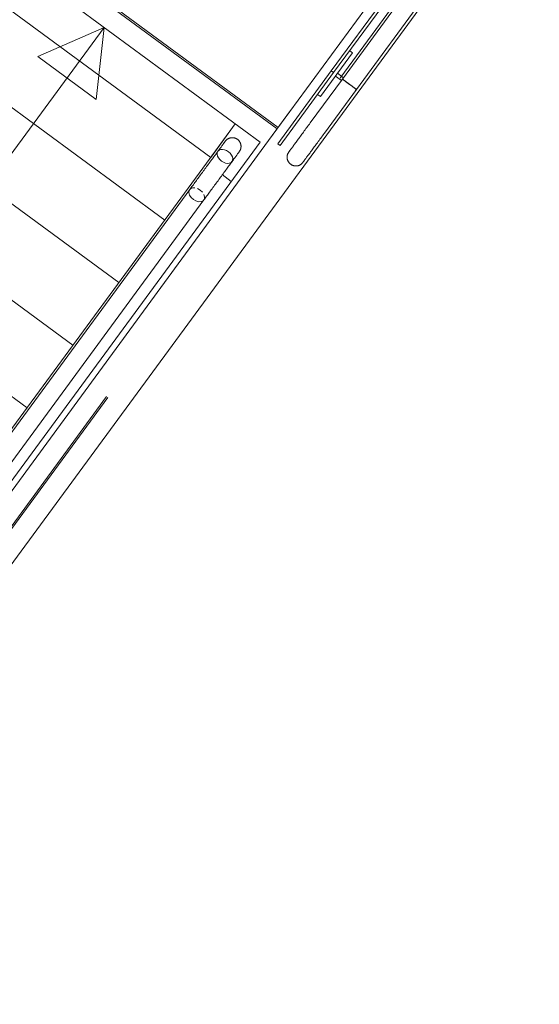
# Model space of a CAD drawing. Header units: metres. Extents: x 135583 to 135939, y 457896 to 458258.
# Tile 526 of 599: x 135698.07 to 135699.5, y 458164.39 to 458167.11. Entities that reach past the tile are written whole.
import ezdxf

# ---------------------------------------------------------------- set-up
doc = ezdxf.new("R2010")
doc.units = ezdxf.units.M
doc.linetypes.add('Hidden', pattern=[4, 2, -2])
doc.layers.add('NIEUWE INSTALLATIE', color=250, linetype='Continuous', lineweight=0)

msp = doc.modelspace()

# ---------------------------------------------------------------- linework, layer by layer
at = {"layer": 'NIEUWE INSTALLATIE', "linetype": 'Hidden'}
for p, q in [((135696.3402, 458168.6794), (135698.8151, 458166.8612)), ((135696.3402, 458168.6794), (135698.8151, 458166.8612)), ((135698.7781, 458166.8108), (135696.3032, 458168.629)), ((135698.7781, 458166.8108), (135696.3032, 458168.629)), ((135698.781, 458166.8148), (135696.3062, 458168.6331)), ((135698.781, 458166.8148), (135696.3062, 458168.6331)), ((135698.7441, 458166.7645), (135699.2947, 458167.5139)), ((135698.7441, 458166.7645), (135699.2947, 458167.5139)), ((135698.7441, 458166.7645), (135699.2947, 458167.5139)), ((135697.1266, 458164.4574), (135699.345, 458167.4769)), ((135697.1266, 458164.4574), (135699.345, 458167.4769)), ((135698.9542, 458166.9533), (135699.341, 458167.4799)), ((135698.9542, 458166.9533), (135699.341, 458167.4799)), ((135697.8688, 458167.4074), (135698.7311, 458166.7739)), ((135697.1226, 458164.4604), (135698.9522, 458166.9507)), ((135697.1226, 458164.4604), (135698.9522, 458166.9507)), ((135698.9523, 458166.9508), (135698.9541, 458166.9533)), ((135698.9523, 458166.9508), (135698.9541, 458166.9533)), ((135698.9523, 458166.9508), (135698.9541, 458166.9533)), ((135698.8151, 458166.8612), (135698.744, 458166.7645)), ((135698.8151, 458166.8612), (135698.744, 458166.7645)), ((135698.7311, 458166.7739), (135696.9823, 458164.3936))]:
    msp.add_line(p, q, dxfattribs=at)
at = {"layer": 'NIEUWE INSTALLATIE'}
for p, q in [((135698.9974, 458166.9196), (135699.5026, 458167.6073)), ((135699.3819, 458167.5888), (135698.9278, 458166.9707)), ((135698.9343, 458166.9659), (135699.3931, 458167.5905)), ((135699.4351, 458167.5969), (135698.9585, 458166.9482)), ((135699.3914, 458167.4429), (135697.173, 458164.4234)), ((135699.3914, 458167.4429), (135697.173, 458164.4234)), ((135697.8693, 458167.2644), (135698.5946, 458166.7316)), ((135696.5826, 458164.753), (135698.3, 458167.0907)), ((135697.7424, 458167.0917), (135698.4677, 458166.5589)), ((135698.3, 458167.0907), (135698.1169, 458167.0103)), ((135698.3, 458167.0907), (135698.278, 458166.8919)), ((135698.1169, 458167.0103), (135698.278, 458166.8919)), ((135698.8979, 458166.8996), (135698.9867, 458167.0205)), ((135698.9867, 458167.0205), (135698.9787, 458167.0264)), ((135698.9278, 458166.9707), (135698.7798, 458166.7692)), ((135698.7863, 458166.7645), (135698.9343, 458166.9659)), ((135698.9584, 458166.9482), (135698.8696, 458166.8273)), ((135698.9343, 458166.9659), (135698.9278, 458166.9707)), ((135698.9343, 458166.9659), (135698.9278, 458166.9707)), ((135698.9453, 458166.964), (135698.9394, 458166.956)), ((135698.9394, 458166.956), (135698.9559, 458166.9438)), ((135698.9618, 458166.9519), (135698.9453, 458166.964)), ((135698.9974, 458166.9196), (135698.9729, 458166.9376)), ((135698.9779, 458166.9339), (135698.9829, 458166.9302)), ((135697.6155, 458166.9191), (135698.3408, 458166.3862)), ((135698.8899, 458166.9055), (135698.8979, 458166.8996)), ((135698.9086, 458166.7987), (135698.9974, 458166.9196)), ((135698.583, 458166.7159), (135698.6626, 458166.8243)), ((135698.5946, 458166.7316), (135698.6626, 458166.8243)), ((135698.9086, 458166.7987), (135698.908, 458166.7979)), ((135697.0763, 458164.4944), (135698.744, 458166.7645)), ((135697.0763, 458164.4944), (135698.744, 458166.7645)), ((135698.7798, 458166.7692), (135698.7863, 458166.7645)), ((135697.4886, 458166.7464), (135698.2139, 458166.2135)), ((135696.9949, 458164.5542), (135698.583, 458166.7159)), ((135698.6515, 458166.6656), (135698.6259, 458166.6844)), ((135698.5367, 458166.643), (135696.9996, 458164.5507)), ((135698.5364, 458166.628), (135698.5346, 458166.6346)), ((135698.537, 458166.6434), (135698.5368, 458166.643)), ((135698.5584, 458166.6457), (135698.5657, 458166.6416)), ((135698.5657, 458166.6416), (135698.5716, 458166.6362)), ((135697.0385, 458164.5221), (135698.5757, 458166.6144)), ((135698.5539, 458166.6117), (135698.5467, 458166.6158)), ((135698.5614, 458166.6096), (135698.5539, 458166.6117)), ((135697.3618, 458166.5737), (135698.0871, 458166.0408))]:
    msp.add_line(p, q, dxfattribs=at)
at = {"layer": 'NIEUWE INSTALLATIE', "flags": 128}
for points in [[(135698.8696, 458166.8273), (135698.8673, 458166.8241), (135698.8649, 458166.8208), (135698.8625, 458166.8176), (135698.8602, 458166.8144), (135698.8579, 458166.8113), (135698.8556, 458166.8081), (135698.8533, 458166.805), (135698.851, 458166.8019), (135698.8488, 458166.7989), (135698.8466, 458166.7959), (135698.8444, 458166.793), (135698.8423, 458166.7901), (135698.8402, 458166.7872), (135698.8382, 458166.7845), (135698.8362, 458166.7818), (135698.8343, 458166.7792), (135698.8324, 458166.7766), (135698.8306, 458166.7741), (135698.8288, 458166.7718), (135698.8272, 458166.7695), (135698.8255, 458166.7673), (135698.824, 458166.7652), (135698.8225, 458166.7632), (135698.8211, 458166.7613), (135698.8198, 458166.7595), (135698.8186, 458166.7578), (135698.8174, 458166.7562), (135698.8163, 458166.7547), (135698.8154, 458166.7534), (135698.8145, 458166.7522), (135698.8136, 458166.7511), (135698.8129, 458166.7501), (135698.8123, 458166.7492), (135698.8117, 458166.7485), (135698.8113, 458166.7479), (135698.8109, 458166.7474), (135698.8107, 458166.747), (135698.8105, 458166.7468), (135698.8104, 458166.7467)], [(135698.6348, 458166.7765), (135698.6354, 458166.7772), (135698.636, 458166.778), (135698.6366, 458166.7787), (135698.6373, 458166.7794), (135698.638, 458166.78), (135698.6387, 458166.7807), (135698.6395, 458166.7813), (135698.6403, 458166.7819), (135698.6411, 458166.7824), (135698.6419, 458166.7829), (135698.6427, 458166.7834), (135698.6436, 458166.7838), (135698.6445, 458166.7842), (135698.6454, 458166.7846), (135698.6463, 458166.785), (135698.6472, 458166.7853), (135698.6481, 458166.7855), (135698.6491, 458166.7858), (135698.65, 458166.7859), (135698.651, 458166.7861), (135698.6519, 458166.7862), (135698.6529, 458166.7863), (135698.6538, 458166.7863), (135698.6548, 458166.7863), (135698.6558, 458166.7863), (135698.6567, 458166.7862), (135698.6577, 458166.7861), (135698.6586, 458166.7859), (135698.6596, 458166.7857), (135698.6605, 458166.7855), (135698.6615, 458166.7852), (135698.6624, 458166.7849), (135698.6633, 458166.7846), (135698.6642, 458166.7842), (135698.665, 458166.7838), (135698.6659, 458166.7833), (135698.6667, 458166.7828), (135698.6675, 458166.7823), (135698.6683, 458166.7818), (135698.6686, 458166.7816)], [(135698.8494, 458166.7181), (135698.8494, 458166.7182), (135698.8495, 458166.7184), (135698.8498, 458166.7187), (135698.8501, 458166.7191), (135698.8505, 458166.7197), (135698.8511, 458166.7204), (135698.8517, 458166.7212), (135698.8524, 458166.7222), (135698.8531, 458166.7233), (135698.854, 458166.7245), (135698.855, 458166.7258), (135698.856, 458166.7272), (135698.8572, 458166.7288), (135698.8584, 458166.7304), (135698.8597, 458166.7322), (135698.8611, 458166.7341), (135698.8625, 458166.736), (135698.864, 458166.7381), (135698.8656, 458166.7403), (135698.8673, 458166.7425), (135698.869, 458166.7449), (135698.8708, 458166.7473), (135698.8727, 458166.7499), (135698.8746, 458166.7525), (135698.8766, 458166.7551), (135698.8786, 458166.7579), (135698.8807, 458166.7607), (135698.8828, 458166.7636), (135698.8849, 458166.7665), (135698.8871, 458166.7695), (135698.8893, 458166.7725), (135698.8916, 458166.7756), (135698.8939, 458166.7787), (135698.8962, 458166.7818), (135698.8985, 458166.785), (135698.9008, 458166.7882), (135698.9032, 458166.7914), (135698.9056, 458166.7946), (135698.9079, 458166.7978), (135698.9086, 458166.7987)], [(135698.6348, 458166.7765), (135698.6347, 458166.7764), (135698.6346, 458166.7762), (135698.6344, 458166.7759), (135698.634, 458166.7754), (135698.6336, 458166.7749), (135698.6331, 458166.7742), (135698.6325, 458166.7733), (135698.6318, 458166.7724), (135698.631, 458166.7713), (135698.6301, 458166.7701), (135698.6292, 458166.7688), (135698.6281, 458166.7674), (135698.627, 458166.7658), (135698.6257, 458166.7642), (135698.6245, 458166.7624), (135698.6231, 458166.7605), (135698.6216, 458166.7585), (135698.6201, 458166.7565), (135698.6185, 458166.7543), (135698.6168, 458166.752), (135698.6151, 458166.7497), (135698.6133, 458166.7472), (135698.6115, 458166.7447), (135698.6095, 458166.7421), (135698.6076, 458166.7394), (135698.6056, 458166.7367), (135698.6035, 458166.7339), (135698.6014, 458166.731), (135698.5992, 458166.7281), (135698.597, 458166.7251), (135698.5948, 458166.7221), (135698.5926, 458166.719), (135698.5903, 458166.7159), (135698.588, 458166.7127), (135698.5856, 458166.7096), (135698.5833, 458166.7064), (135698.581, 458166.7032), (135698.5786, 458166.7), (135698.5762, 458166.6967), (135698.5739, 458166.6935), (135698.5715, 458166.6903), (135698.5691, 458166.6871), (135698.5668, 458166.6839), (135698.5644, 458166.6807), (135698.5621, 458166.6776), (135698.5598, 458166.6744), (135698.5576, 458166.6714), (135698.5553, 458166.6683), (135698.5531, 458166.6653), (135698.5509, 458166.6623), (135698.5488, 458166.6594), (135698.5467, 458166.6566), (135698.5447, 458166.6538), (135698.5427, 458166.6511), (135698.5407, 458166.6485), (135698.5389, 458166.6459), (135698.537, 458166.6434), (135698.5367, 458166.643)], [(135698.631, 458166.7713), (135698.6315, 458166.772), (135698.6322, 458166.773), (135698.6329, 458166.7739), (135698.6334, 458166.7746), (135698.6339, 458166.7752), (135698.6343, 458166.7757), (135698.6345, 458166.7761), (135698.6347, 458166.7763), (135698.6348, 458166.7765)], [(135698.6686, 458166.7816), (135698.6693, 458166.781), (135698.6701, 458166.7804), (135698.6708, 458166.7798), (135698.6715, 458166.7791), (135698.6721, 458166.7784), (135698.6728, 458166.7777), (135698.6734, 458166.7769), (135698.6739, 458166.7761), (135698.6745, 458166.7753), (135698.675, 458166.7745), (135698.6755, 458166.7737), (135698.6759, 458166.7728), (135698.6763, 458166.772), (135698.6767, 458166.7711), (135698.677, 458166.7702), (135698.6773, 458166.7692), (135698.6776, 458166.7683), (135698.6778, 458166.7674), (135698.678, 458166.7664), (135698.6782, 458166.7655), (135698.6783, 458166.7645), (135698.6784, 458166.7635), (135698.6784, 458166.7626), (135698.6784, 458166.7616), (135698.6784, 458166.7607), (135698.6783, 458166.7597), (135698.6782, 458166.7587), (135698.678, 458166.7578), (135698.6778, 458166.7568), (135698.6776, 458166.7559), (135698.6773, 458166.755), (135698.677, 458166.7541), (135698.6767, 458166.7531), (135698.6763, 458166.7523), (135698.6759, 458166.7514), (135698.6754, 458166.7505), (135698.6749, 458166.7497), (135698.6744, 458166.7489), (135698.6739, 458166.7481), (135698.6737, 458166.7479)], [(135698.5757, 458166.6144), (135698.5775, 458166.6169), (135698.5794, 458166.6194), (135698.5813, 458166.6221), (135698.5833, 458166.6248), (135698.5853, 458166.6275), (135698.5874, 458166.6304), (135698.5895, 458166.6333), (135698.5917, 458166.6362), (135698.5939, 458166.6392), (135698.5961, 458166.6423), (135698.5984, 458166.6453), (135698.6007, 458166.6485), (135698.603, 458166.6516), (135698.6053, 458166.6548), (135698.6077, 458166.658), (135698.61, 458166.6612), (135698.6124, 458166.6644), (135698.6148, 458166.6676), (135698.6171, 458166.6708), (135698.6195, 458166.6741), (135698.6218, 458166.6773), (135698.6242, 458166.6805), (135698.6265, 458166.6836), (135698.6288, 458166.6868), (135698.6311, 458166.6899), (135698.6334, 458166.693), (135698.6356, 458166.696), (135698.6378, 458166.699), (135698.64, 458166.7019), (135698.6421, 458166.7048), (135698.6441, 458166.7076), (135698.6462, 458166.7104), (135698.6481, 458166.7131), (135698.6501, 458166.7157), (135698.6519, 458166.7182), (135698.6537, 458166.7207), (135698.6555, 458166.723), (135698.6572, 458166.7253), (135698.6588, 458166.7275), (135698.6603, 458166.7296), (135698.6618, 458166.7316), (135698.6632, 458166.7335), (135698.6645, 458166.7353), (135698.6657, 458166.737), (135698.6668, 458166.7385), (135698.6679, 458166.74), (135698.6689, 458166.7413), (135698.6698, 458166.7425), (135698.6706, 458166.7436), (135698.6713, 458166.7446), (135698.6719, 458166.7454), (135698.6725, 458166.7462), (135698.6729, 458166.7468), (135698.6732, 458166.7472), (135698.6735, 458166.7476), (135698.6737, 458166.7478), (135698.6737, 458166.7479)], [(135698.6244, 458166.7216), (135698.6197, 458166.7257), (135698.616, 458166.7304), (135698.6134, 458166.7355), (135698.6123, 458166.7404), (135698.6126, 458166.7449), (135698.6144, 458166.7488), (135698.6176, 458166.7516), (135698.6218, 458166.7533), (135698.6268, 458166.7537), (135698.6324, 458166.7528), (135698.638, 458166.7506), (135698.6434, 458166.7474)], [(135698.6434, 458166.7474), (135698.6481, 458166.7432), (135698.6518, 458166.7385), (135698.6544, 458166.7335), (135698.6555, 458166.7285), (135698.6551, 458166.724), (135698.6534, 458166.7202), (135698.6502, 458166.7173), (135698.646, 458166.7156), (135698.641, 458166.7152), (135698.6354, 458166.7161), (135698.6298, 458166.7183), (135698.6244, 458166.7216)], [(135698.6737, 458166.7479), (135698.6737, 458166.7478), (135698.6735, 458166.7476), (135698.6733, 458166.7473), (135698.673, 458166.7468), (135698.6725, 458166.7463), (135698.672, 458166.7456), (135698.6714, 458166.7447), (135698.6707, 458166.7438), (135698.6699, 458166.7427), (135698.6698, 458166.7425)], [(135698.8156, 458166.7129), (135698.8148, 458166.7135), (135698.8141, 458166.7141), (135698.8134, 458166.7148), (135698.8127, 458166.7155), (135698.812, 458166.7162), (135698.8114, 458166.7169), (135698.8108, 458166.7176), (135698.8102, 458166.7184), (135698.8097, 458166.7192), (135698.8091, 458166.72), (135698.8087, 458166.7209), (135698.8082, 458166.7217), (135698.8078, 458166.7226), (135698.8074, 458166.7235), (135698.8071, 458166.7244), (135698.8068, 458166.7253), (135698.8065, 458166.7263), (135698.8063, 458166.7272), (135698.8061, 458166.7281), (135698.806, 458166.7291), (135698.8059, 458166.7301), (135698.8058, 458166.731), (135698.8057, 458166.732), (135698.8057, 458166.733), (135698.8058, 458166.7339), (135698.8059, 458166.7349), (135698.806, 458166.7358), (135698.8061, 458166.7368), (135698.8063, 458166.7377), (135698.8066, 458166.7387), (135698.8068, 458166.7396), (135698.8071, 458166.7405), (135698.8075, 458166.7414), (135698.8079, 458166.7423), (135698.8083, 458166.7432), (135698.8087, 458166.744), (135698.8092, 458166.7449), (135698.8097, 458166.7457), (135698.8103, 458166.7465), (135698.8104, 458166.7467)], [(135698.8104, 458166.7467), (135698.8105, 458166.7468), (135698.8106, 458166.747), (135698.8109, 458166.7473), (135698.8112, 458166.7477), (135698.8116, 458166.7483), (135698.8121, 458166.749), (135698.8127, 458166.7498), (135698.8134, 458166.7508), (135698.8142, 458166.7519), (135698.8144, 458166.7522)], [(135698.8494, 458166.7181), (135698.8488, 458166.7173), (135698.8481, 458166.7166), (135698.8475, 458166.7159), (135698.8468, 458166.7152), (135698.8461, 458166.7145), (135698.8454, 458166.7139), (135698.8446, 458166.7133), (135698.8439, 458166.7127), (135698.8431, 458166.7122), (135698.8422, 458166.7117), (135698.8414, 458166.7112), (135698.8406, 458166.7107), (135698.8397, 458166.7103), (135698.8388, 458166.7099), (135698.8379, 458166.7096), (135698.837, 458166.7093), (135698.836, 458166.709), (135698.8351, 458166.7088), (135698.8341, 458166.7086), (135698.8332, 458166.7085), (135698.8322, 458166.7084), (135698.8313, 458166.7083), (135698.8303, 458166.7083), (135698.8293, 458166.7083), (135698.8284, 458166.7083), (135698.8274, 458166.7084), (135698.8265, 458166.7085), (135698.8255, 458166.7087), (135698.8246, 458166.7088), (135698.8236, 458166.7091), (135698.8227, 458166.7093), (135698.8218, 458166.7097), (135698.8209, 458166.71), (135698.82, 458166.7104), (135698.8191, 458166.7108), (135698.8183, 458166.7112), (135698.8174, 458166.7117), (135698.8166, 458166.7122), (135698.8158, 458166.7128), (135698.8156, 458166.7129)], [(135698.8531, 458166.7233), (135698.8526, 458166.7225), (135698.8518, 458166.7215), (135698.8512, 458166.7206), (135698.8507, 458166.7199), (135698.8502, 458166.7193), (135698.8499, 458166.7188), (135698.8496, 458166.7184), (135698.8494, 458166.7182), (135698.8494, 458166.7181)], [(135698.5346, 458166.6346), (135698.5354, 458166.6405), (135698.5367, 458166.643)], [(135698.5467, 458166.6158), (135698.5406, 458166.6215), (135698.5364, 458166.628)], [(135698.5367, 458166.643), (135698.5387, 458166.645), (135698.5441, 458166.6475), (135698.551, 458166.6478)], [(135698.576, 458166.6294), (135698.5778, 458166.6228), (135698.577, 458166.6169), (135698.5757, 458166.6144)], [(135698.5757, 458166.6144), (135698.5737, 458166.6124), (135698.5683, 458166.6099), (135698.5614, 458166.6096)]]:
    msp.add_lwpolyline(points, dxfattribs=at)
at = {"layer": 'NIEUWE INSTALLATIE'}
for major_axis, ratio, start_param, end_param in [((-0.0195, 0.0143), 0.000001, 4.072259, 10.205354), ((-0.0195, 0.0143), 0.000001, 4.539184, 10.467936), ((0.0192, 0.0146), 1, 2.049606, 2.067769), ((0.0195, -0.0143), 0.000001, 3.926991, 6.283185), ((0.0195, -0.0143), 0.000001, 3.926991, 3.944321), ((0.0195, -0.0143), 0.000001, 3.998665, 4.094645), ((0.0195, -0.0143), 0.000001, 4.096909, 4.24595), ((0.0195, -0.0143), 0.000001, 4.248741, 4.455855), ((-0.0195, 0.0143), 0.000001, 1.836215, 2.308761)]:
    msp.add_ellipse((135698.9779, 458166.9339), major_axis=major_axis, ratio=ratio, start_param=start_param, end_param=end_param, dxfattribs=at)
for points in [[(135698.9563, 458166.9447), (135698.9569, 458166.9459), (135698.9576, 458166.9471), (135698.9584, 458166.9482)], [(135698.9569, 458166.9458), (135698.9566, 458166.9452), (135698.9563, 458166.9447), (135698.9561, 458166.9442)], [(135698.9943, 458166.9161), (135698.9947, 458166.9165), (135698.9951, 458166.9169), (135698.9955, 458166.9174)], [(135698.9974, 458166.9196), (135698.9966, 458166.9185), (135698.9957, 458166.9175), (135698.9947, 458166.9165)]]:
    msp.add_open_spline(points, degree=3, dxfattribs=at)

doc.saveas('drawing.dxf')
